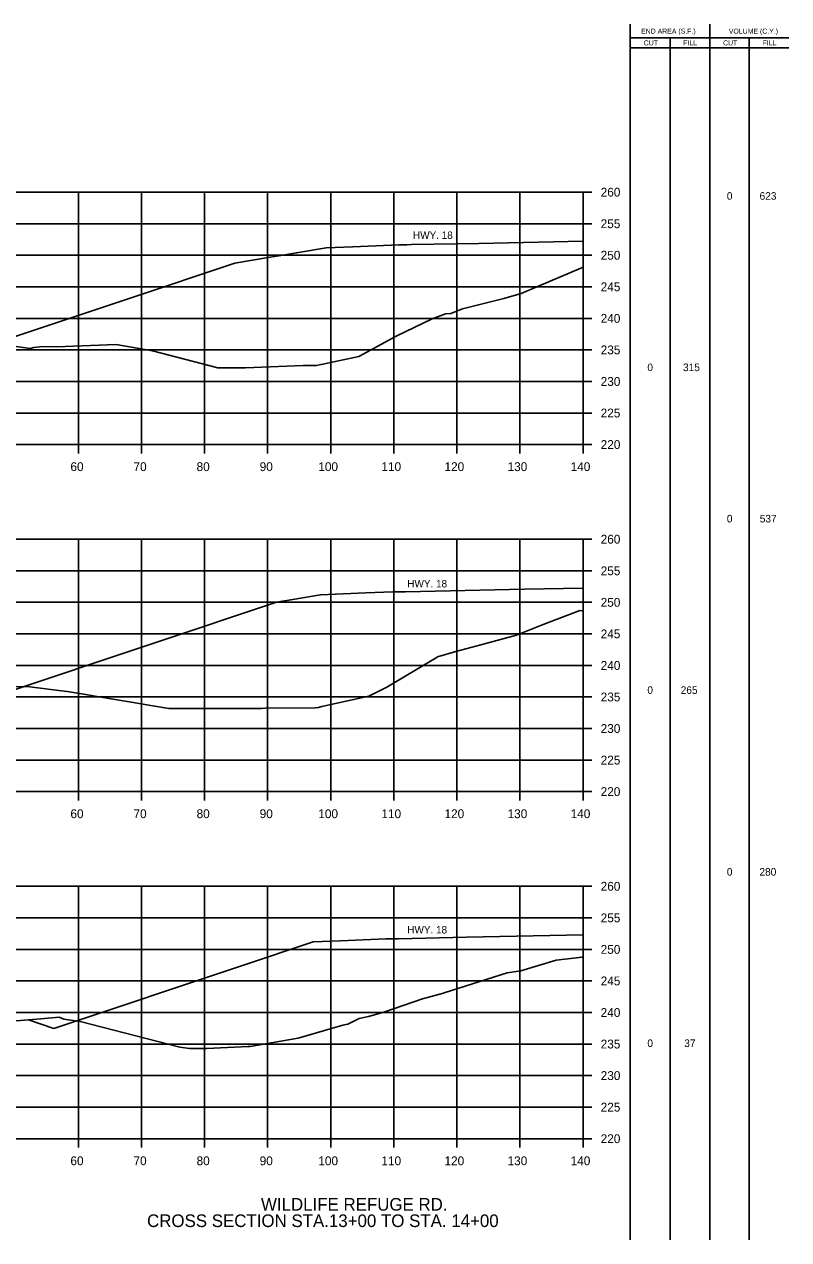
# Model space of a CAD drawing. Extents: x 1342547 to 1344156, y -1532351 to -1517216.
# Drawn here: x 1343129.6 to 1343250.8, y -1532137.6 to -1531945 of the extents above; entities that cross this region are included whole.
import ezdxf

# ---------------------------------------------------------------- set-up
doc = ezdxf.new("R2010")
doc.units = 0
for name, color, linetype in [('Level 2', 7, 'Continuous'), ('R_Axis', 7, 'Continuous'), ('R_Axis Annot', 7, 'Continuous'), ('R_Border Notes', 7, 'Continuous'), ('R_Draft', 7, 'Continuous'), ('R_Exist Surface', 7, 'Continuous'), ('R_Fin Surface', 7, 'Continuous'), ('R_Grid', 7, 'Continuous')]:
    doc.layers.add(name, color=color, linetype=linetype)

msp = doc.modelspace()

# ---------------------------------------------------------------- linework, layer by layer
at = {"layer": 'Level 2'}
for p, q in [((1343225.65, -1532137.6), (1343225.65, -1531945)), ((1343238.31, -1532137.6), (1343238.31, -1531945)), ((1343225.65, -1531947.16), (1343238.91, -1531947.16)), ((1343231.98, -1532137.6), (1343231.98, -1531947.16)), ((1343238.91, -1531947.16), (1343250.8, -1531947.16)), ((1343244.55, -1532137.6), (1343244.55, -1531947.16)), ((1343225.65, -1531948.72), (1343238.91, -1531948.72)), ((1343238.91, -1531948.72), (1343250.8, -1531948.72))]:
    msp.add_line(p, q, dxfattribs=at)
at = {"layer": 'R_Axis'}
for p, q in [((1343218.19, -1532011.6), (1343218.19, -1531971.6)), ((1343219.59, -1531971.6), (1343218.19, -1531971.6)), ((1343219.59, -1531976.6), (1343218.19, -1531976.6)), ((1343219.59, -1531981.6), (1343218.19, -1531981.6)), ((1343219.59, -1531986.6), (1343218.19, -1531986.6)), ((1343219.59, -1531991.6), (1343218.19, -1531991.6)), ((1343219.59, -1531996.6), (1343218.19, -1531996.6)), ((1343219.59, -1532001.6), (1343218.19, -1532001.6)), ((1343219.59, -1532006.6), (1343218.19, -1532006.6)), ((1342938.19, -1532011.6), (1343218.19, -1532011.6)), ((1343138.19, -1532013), (1343138.19, -1532011.6)), ((1343148.19, -1532013), (1343148.19, -1532011.6)), ((1343158.19, -1532013), (1343158.19, -1532011.6)), ((1343168.19, -1532013), (1343168.19, -1532011.6)), ((1343178.19, -1532013), (1343178.19, -1532011.6)), ((1343188.19, -1532013), (1343188.19, -1532011.6)), ((1343198.19, -1532013), (1343198.19, -1532011.6)), ((1343208.19, -1532013), (1343208.19, -1532011.6)), ((1343218.19, -1532013), (1343218.19, -1532011.6)), ((1343219.59, -1532011.6), (1343218.19, -1532011.6)), ((1343218.19, -1532066.6), (1343218.19, -1532026.6)), ((1343219.59, -1532026.6), (1343218.19, -1532026.6)), ((1343219.59, -1532031.6), (1343218.19, -1532031.6)), ((1343219.59, -1532036.6), (1343218.19, -1532036.6)), ((1343219.59, -1532041.6), (1343218.19, -1532041.6)), ((1343219.59, -1532046.6), (1343218.19, -1532046.6)), ((1343219.59, -1532051.6), (1343218.19, -1532051.6)), ((1343219.59, -1532056.6), (1343218.19, -1532056.6)), ((1343219.59, -1532061.6), (1343218.19, -1532061.6)), ((1342938.19, -1532066.6), (1343218.19, -1532066.6)), ((1343138.19, -1532068), (1343138.19, -1532066.6)), ((1343148.19, -1532068), (1343148.19, -1532066.6)), ((1343158.19, -1532068), (1343158.19, -1532066.6)), ((1343168.19, -1532068), (1343168.19, -1532066.6)), ((1343178.19, -1532068), (1343178.19, -1532066.6)), ((1343188.19, -1532068), (1343188.19, -1532066.6)), ((1343198.19, -1532068), (1343198.19, -1532066.6)), ((1343208.19, -1532068), (1343208.19, -1532066.6)), ((1343218.19, -1532068), (1343218.19, -1532066.6)), ((1343219.59, -1532066.6), (1343218.19, -1532066.6)), ((1343218.19, -1532121.6), (1343218.19, -1532081.6)), ((1343219.59, -1532081.6), (1343218.19, -1532081.6)), ((1343219.59, -1532086.6), (1343218.19, -1532086.6)), ((1343219.59, -1532091.6), (1343218.19, -1532091.6)), ((1343219.59, -1532096.6), (1343218.19, -1532096.6)), ((1343219.59, -1532101.6), (1343218.19, -1532101.6)), ((1343219.59, -1532106.6), (1343218.19, -1532106.6)), ((1343219.59, -1532111.6), (1343218.19, -1532111.6)), ((1343219.59, -1532116.6), (1343218.19, -1532116.6)), ((1342938.19, -1532121.6), (1343218.19, -1532121.6)), ((1343138.19, -1532123), (1343138.19, -1532121.6)), ((1343148.19, -1532123), (1343148.19, -1532121.6)), ((1343158.19, -1532123), (1343158.19, -1532121.6)), ((1343168.19, -1532123), (1343168.19, -1532121.6)), ((1343178.19, -1532123), (1343178.19, -1532121.6)), ((1343188.19, -1532123), (1343188.19, -1532121.6)), ((1343198.19, -1532123), (1343198.19, -1532121.6)), ((1343208.19, -1532123), (1343208.19, -1532121.6)), ((1343218.19, -1532123), (1343218.19, -1532121.6)), ((1343219.59, -1532121.6), (1343218.19, -1532121.6))]:
    msp.add_line(p, q, dxfattribs=at)
at = {"layer": 'R_Exist Surface'}
for points in [[(1343123.81, -1531995.44), (1343130.56, -1531996.39), (1343131.12, -1531996.24), (1343132.58, -1531996.06), (1343134.72, -1531996.11), (1343144.17, -1531995.72), (1343149.96, -1531996.74), (1343160.32, -1531999.44), (1343164.71, -1531999.45), (1343173.84, -1531999.08), (1343175.95, -1531999.06), (1343177.97, -1531998.63), (1343182.64, -1531997.64), (1343188.55, -1531994.41), (1343194.3, -1531991.68), (1343196.4, -1531990.86), (1343197.22, -1531990.81), (1343199.1, -1531990.07), (1343205.62, -1531988.47), (1343208.36, -1531987.68), (1343210.87, -1531986.6), (1343218.19, -1531983.47)], [(1343123.14, -1532049.81), (1343130.51, -1532050), (1343136.38, -1532050.74), (1343136.42, -1532050.74), (1343136.43, -1532050.74), (1343136.43, -1532050.74), (1343136.46, -1532050.75), (1343152.53, -1532053.4), (1343167.2, -1532053.42), (1343167.79, -1532053.39), (1343175.74, -1532053.33), (1343176.27, -1532053.24), (1343176.77, -1532053.1), (1343184.23, -1532051.47), (1343187.09, -1532050.06), (1343194.83, -1532045.43), (1343194.83, -1532045.43), (1343195.13, -1532045.25), (1343198.02, -1532044.39), (1343201.97, -1532043.31), (1343207.62, -1532041.81), (1343211.86, -1532040.09), (1343217.66, -1532037.92), (1343218.19, -1532037.94)], [(1343127.08, -1532103.01), (1343132.22, -1532102.61), (1343135.16, -1532102.32), (1343135.9, -1532102.66), (1343138.46, -1532103.03), (1343154.27, -1532107.07), (1343155.81, -1532107.28), (1343155.81, -1532107.28), (1343158.53, -1532107.3), (1343165.09, -1532106.97), (1343165.45, -1532106.97), (1343173.02, -1532105.68), (1343180.11, -1532103.62), (1343180.89, -1532103.45), (1343182.71, -1532102.55), (1343184.16, -1532102.24), (1343186.63, -1532101.55), (1343192.72, -1532099.45), (1343196.09, -1532098.52), (1343196.15, -1532098.5), (1343196.2, -1532098.48), (1343206.15, -1532095.34), (1343208.32, -1532095.01), (1343213.93, -1532093.32), (1343217.16, -1532092.96), (1343218.01, -1532092.85), (1343218.19, -1532092.84)]]:
    msp.add_lwpolyline(points, dxfattribs=at)
at = {"layer": 'R_Fin Surface'}
for points in [[(1343121.48, -1531996.68), (1343146.56, -1531988.32), (1343162.98, -1531982.84), (1343168.59, -1531981.9), (1343169.96, -1531981.68), (1343172.75, -1531981.21), (1343177.48, -1531980.42), (1343181.72, -1531980.25), (1343188.98, -1531979.96), (1343190.25, -1531979.94), (1343190.98, -1531979.92), (1343201.66, -1531979.71), (1343218.19, -1531979.38)], [(1343124.49, -1532051.63), (1343150.93, -1532042.81), (1343169.59, -1532036.57), (1343171.85, -1532036.19), (1343176.55, -1532035.41), (1343176.55, -1532035.41), (1343183.78, -1532035.12), (1343188.05, -1532034.95), (1343189.32, -1532034.93), (1343190.05, -1532034.91), (1343208.89, -1532034.53), (1343218.19, -1532034.35)], [(1343130.3, -1532102.76), (1343134.29, -1532104.11), (1343164.03, -1532094.2), (1343175.42, -1532090.4), (1343175.43, -1532090.4), (1343175.43, -1532090.4), (1343179.75, -1532090.23), (1343186.93, -1532089.94), (1343187.68, -1532089.92), (1343188.94, -1532089.9), (1343199.72, -1532089.68), (1343218.19, -1532089.31)]]:
    msp.add_lwpolyline(points, dxfattribs=at)
at = {"layer": 'R_Grid'}
for p, q in [((1342938.19, -1531971.6), (1343218.19, -1531971.6)), ((1343138.19, -1532011.6), (1343138.19, -1531971.6)), ((1343148.19, -1532011.6), (1343148.19, -1531971.6)), ((1343158.19, -1532011.6), (1343158.19, -1531971.6)), ((1343168.19, -1532011.6), (1343168.19, -1531971.6)), ((1343178.19, -1532011.6), (1343178.19, -1531971.6)), ((1343188.19, -1532011.6), (1343188.19, -1531971.6)), ((1343198.19, -1532011.6), (1343198.19, -1531971.6)), ((1343208.19, -1532011.6), (1343208.19, -1531971.6)), ((1343218.19, -1532011.6), (1343218.19, -1531971.6)), ((1342938.19, -1531976.6), (1343218.19, -1531976.6)), ((1342938.19, -1531981.6), (1343218.19, -1531981.6)), ((1342938.19, -1531986.6), (1343218.19, -1531986.6)), ((1342938.19, -1531991.6), (1343218.19, -1531991.6)), ((1342938.19, -1531996.6), (1343218.19, -1531996.6)), ((1342938.19, -1532001.6), (1343218.19, -1532001.6)), ((1342938.19, -1532006.6), (1343218.19, -1532006.6)), ((1342938.19, -1532011.6), (1343218.19, -1532011.6)), ((1342938.19, -1532026.6), (1343218.19, -1532026.6)), ((1342938.19, -1532026.6), (1343218.19, -1532026.6)), ((1343138.19, -1532066.6), (1343138.19, -1532026.6)), ((1343138.19, -1532066.6), (1343138.19, -1532026.6)), ((1343148.19, -1532066.6), (1343148.19, -1532026.6)), ((1343148.19, -1532066.6), (1343148.19, -1532026.6)), ((1343158.19, -1532066.6), (1343158.19, -1532026.6)), ((1343158.19, -1532066.6), (1343158.19, -1532026.6)), ((1343168.19, -1532066.6), (1343168.19, -1532026.6)), ((1343168.19, -1532066.6), (1343168.19, -1532026.6)), ((1343178.19, -1532066.6), (1343178.19, -1532026.6)), ((1343178.19, -1532066.6), (1343178.19, -1532026.6)), ((1343188.19, -1532066.6), (1343188.19, -1532026.6)), ((1343188.19, -1532066.6), (1343188.19, -1532026.6)), ((1343198.19, -1532066.6), (1343198.19, -1532026.6)), ((1343198.19, -1532066.6), (1343198.19, -1532026.6)), ((1343208.19, -1532066.6), (1343208.19, -1532026.6)), ((1343208.19, -1532066.6), (1343208.19, -1532026.6)), ((1343218.19, -1532066.6), (1343218.19, -1532026.6)), ((1343218.19, -1532066.6), (1343218.19, -1532026.6)), ((1342938.19, -1532031.6), (1343218.19, -1532031.6)), ((1342938.19, -1532031.6), (1343218.19, -1532031.6)), ((1342938.19, -1532036.6), (1343218.19, -1532036.6)), ((1342938.19, -1532036.6), (1343218.19, -1532036.6)), ((1342938.19, -1532041.6), (1343218.19, -1532041.6)), ((1342938.19, -1532041.6), (1343218.19, -1532041.6)), ((1342938.19, -1532046.6), (1343218.19, -1532046.6)), ((1342938.19, -1532046.6), (1343218.19, -1532046.6)), ((1342938.19, -1532051.6), (1343218.19, -1532051.6)), ((1342938.19, -1532051.6), (1343218.19, -1532051.6)), ((1342938.19, -1532056.6), (1343218.19, -1532056.6)), ((1342938.19, -1532056.6), (1343218.19, -1532056.6)), ((1342938.19, -1532061.6), (1343218.19, -1532061.6)), ((1342938.19, -1532061.6), (1343218.19, -1532061.6)), ((1342938.19, -1532066.6), (1343218.19, -1532066.6)), ((1342938.19, -1532066.6), (1343218.19, -1532066.6)), ((1342938.19, -1532081.6), (1343218.19, -1532081.6)), ((1342938.19, -1532081.6), (1343218.19, -1532081.6)), ((1343138.19, -1532121.6), (1343138.19, -1532081.6)), ((1343138.19, -1532121.6), (1343138.19, -1532081.6)), ((1343148.19, -1532121.6), (1343148.19, -1532081.6)), ((1343148.19, -1532121.6), (1343148.19, -1532081.6)), ((1343158.19, -1532121.6), (1343158.19, -1532081.6)), ((1343158.19, -1532121.6), (1343158.19, -1532081.6)), ((1343168.19, -1532121.6), (1343168.19, -1532081.6)), ((1343168.19, -1532121.6), (1343168.19, -1532081.6)), ((1343178.19, -1532121.6), (1343178.19, -1532081.6)), ((1343178.19, -1532121.6), (1343178.19, -1532081.6)), ((1343188.19, -1532121.6), (1343188.19, -1532081.6)), ((1343188.19, -1532121.6), (1343188.19, -1532081.6)), ((1343198.19, -1532121.6), (1343198.19, -1532081.6)), ((1343198.19, -1532121.6), (1343198.19, -1532081.6)), ((1343208.19, -1532121.6), (1343208.19, -1532081.6)), ((1343208.19, -1532121.6), (1343208.19, -1532081.6)), ((1343218.19, -1532121.6), (1343218.19, -1532081.6)), ((1343218.19, -1532121.6), (1343218.19, -1532081.6)), ((1342938.19, -1532086.6), (1343218.19, -1532086.6)), ((1342938.19, -1532086.6), (1343218.19, -1532086.6)), ((1342938.19, -1532091.6), (1343218.19, -1532091.6)), ((1342938.19, -1532091.6), (1343218.19, -1532091.6)), ((1342938.19, -1532096.6), (1343218.19, -1532096.6)), ((1342938.19, -1532096.6), (1343218.19, -1532096.6)), ((1342938.19, -1532101.6), (1343218.19, -1532101.6)), ((1342938.19, -1532101.6), (1343218.19, -1532101.6)), ((1342938.19, -1532106.6), (1343218.19, -1532106.6)), ((1342938.19, -1532106.6), (1343218.19, -1532106.6)), ((1342938.19, -1532111.6), (1343218.19, -1532111.6)), ((1342938.19, -1532111.6), (1343218.19, -1532111.6)), ((1342938.19, -1532116.6), (1343218.19, -1532116.6)), ((1342938.19, -1532116.6), (1343218.19, -1532116.6)), ((1342938.19, -1532121.6), (1343218.19, -1532121.6)), ((1342938.19, -1532121.6), (1343218.19, -1532121.6))]:
    msp.add_line(p, q, dxfattribs=at)

# ---------------------------------------------------------------- texts
at = {"layer": 'Level 2'}
for s, height, p in [('END AREA (S.F.)', 0.7937, (1343227.4, -1531946.48)), ('VOLUME (C.Y.)', 0.7937, (1343241.31, -1531946.48)), ('CUT', 0.794, (1343227.82, -1531948.34)), ('FILL', 0.794, (1343234.08, -1531948.34)), ('CUT', 0.794, (1343240.39, -1531948.34)), ('FILL', 0.794, (1343246.66, -1531948.34)), ('0', 1.2, (1343240.99, -1531972.8)), ('623', 1.2, (1343246.18, -1531972.8)), ('0', 1.2, (1343228.39, -1531999.96)), ('315', 1.2, (1343234.04, -1531999.96)), ('0', 1.2, (1343240.99, -1532023.94)), ('537', 1.2, (1343246.21, -1532023.94)), ('0', 1.2, (1343228.39, -1532051.11)), ('265', 1.2, (1343233.67, -1532051.11)), ('0', 1.2, (1343240.99, -1532079.91)), ('280', 1.2, (1343246.16, -1532079.91)), ('0', 1.2, (1343228.39, -1532107.07)), ('37', 1.2, (1343234.24, -1532107.07))]:
    msp.add_text(s, height=height, dxfattribs=at).set_placement(p)
at = {"layer": 'R_Axis Annot'}
for s, p in [('260', (1343220.99, -1531972.3)), ('255', (1343220.99, -1531977.3)), ('250', (1343220.99, -1531982.3)), ('245', (1343220.99, -1531987.3)), ('240', (1343220.99, -1531992.3)), ('235', (1343220.99, -1531997.3)), ('230', (1343220.99, -1532002.3)), ('225', (1343220.99, -1532007.3)), ('220', (1343220.99, -1532012.3)), ('60', (1343136.93, -1532015.8)), ('70', (1343146.93, -1532015.8)), ('80', (1343156.93, -1532015.8)), ('90', (1343166.93, -1532015.8)), ('100', (1343176.23, -1532015.8)), ('110', (1343186.23, -1532015.8)), ('120', (1343196.23, -1532015.8)), ('130', (1343206.23, -1532015.8)), ('140', (1343216.23, -1532015.8)), ('260', (1343220.99, -1532027.3)), ('255', (1343220.99, -1532032.3)), ('250', (1343220.99, -1532037.3)), ('245', (1343220.99, -1532042.3)), ('240', (1343220.99, -1532047.3)), ('235', (1343220.99, -1532052.3)), ('230', (1343220.99, -1532057.3)), ('225', (1343220.99, -1532062.3)), ('220', (1343220.99, -1532067.3)), ('60', (1343136.93, -1532070.8)), ('70', (1343146.93, -1532070.8)), ('80', (1343156.93, -1532070.8)), ('90', (1343166.93, -1532070.8)), ('100', (1343176.23, -1532070.8)), ('110', (1343186.23, -1532070.8)), ('120', (1343196.23, -1532070.8)), ('130', (1343206.23, -1532070.8)), ('140', (1343216.23, -1532070.8)), ('260', (1343220.99, -1532082.3)), ('255', (1343220.99, -1532087.3)), ('250', (1343220.99, -1532092.3)), ('245', (1343220.99, -1532097.3)), ('240', (1343220.99, -1532102.3)), ('235', (1343220.99, -1532107.3)), ('230', (1343220.99, -1532112.3)), ('225', (1343220.99, -1532117.3)), ('220', (1343220.99, -1532122.3)), ('60', (1343136.93, -1532125.8)), ('70', (1343146.93, -1532125.8)), ('80', (1343156.93, -1532125.8)), ('90', (1343166.93, -1532125.8)), ('100', (1343176.23, -1532125.8)), ('110', (1343186.23, -1532125.8)), ('120', (1343196.23, -1532125.8)), ('130', (1343206.23, -1532125.8)), ('140', (1343216.23, -1532125.8))]:
    msp.add_text(s, height=1.4, dxfattribs=at).set_placement(p)
at = {"layer": 'R_Border Notes'}
for p in [(1343191.24, -1531979.01), (1343190.34, -1532034.24), (1343190.34, -1532089.08)]:
    msp.add_text('HWY. 18', height=1.178, dxfattribs=at).set_placement(p)
at = {"layer": 'R_Draft'}
for s, p in [('WILDLIFE REFUGE RD.', (1343167.14, -1532133)), ('CROSS SECTION STA.13+00 TO STA. 14+00', (1343149.08, -1532135.6))]:
    msp.add_text(s, height=2, dxfattribs=at).set_placement(p)

doc.saveas('drawing.dxf')
